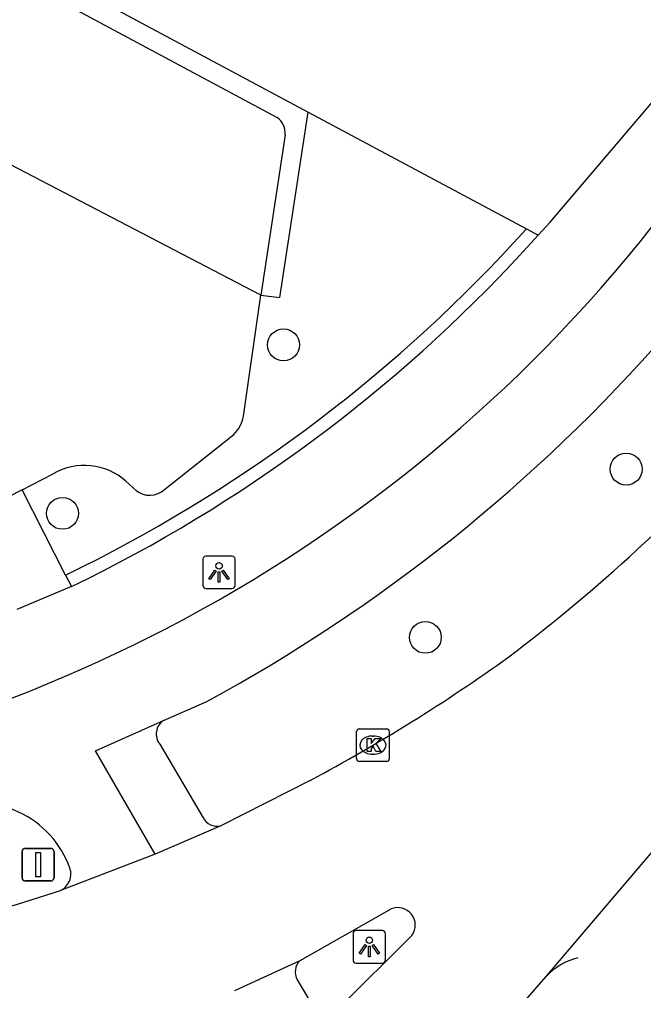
# Model space of a CAD drawing. Extents: x 159489 to 160304, y 383826 to 384530.
# Drawn here: x 160130.45 to 160149.63, y 383844.55 to 383874.4 of the extents above; entities that cross this region are included whole.
import ezdxf

# ---------------------------------------------------------------- set-up
doc = ezdxf.new("R2010")
doc.units = 0
for name, color, linetype in [('IMGEO_Boom', 7, 'Continuous'), ('IMGEO_Fietspad_gesloten', 7, 'Continuous'), ('IMGEO_Haag', 7, 'Continuous'), ('IMGEO_Hek', 7, 'Continuous'), ('IMGEO_Kolk', 7, 'Continuous'), ('IMGEO_Lichtpunt', 7, 'Continuous'), ('IMGEO_Parkeervlak_open', 7, 'Continuous'), ('IMGEO_Rijbaan_lokaal_gesloten', 7, 'Continuous'), ('IMGEO_Rijbaan_lokaal_open', 7, 'Continuous'), ('IMGEO_Verkeersbordpaal', 7, 'Continuous'), ('IMGEO_Verkeerseiland_open', 7, 'Continuous'), ('IMGEO_Voetpad_open', 7, 'Continuous')]:
    doc.layers.add(name, color=color, linetype=linetype)

msp = doc.modelspace()

# ---------------------------------------------------------------- linework, layer by layer
at = {"layer": 'IMGEO_Boom'}
for centre in [(160138.567, 383864.394), (160149.096, 383860.574), (160131.777, 383859.214), (160142.926, 383855.403)]:
    msp.add_circle(centre, 0.489, dxfattribs=at)
at = {"layer": 'IMGEO_Fietspad_gesloten'}
for points in [[(160134.884, 383852.851), (160136.21, 383853.43)], [(160134.625, 383848.74), (160132.795, 383851.916), (160134.884, 383852.851)]]:
    msp.add_lwpolyline(points, dxfattribs=at)
for centre, radius, start, end in [((160113.606, 383896.673), 46.232, 297.4999, 321.7195), ((160111.679, 383898.559), 51.365, 298.5279, 318.8194), ((160110.845, 383902.838), 52.977, 277.2062, 297.0698), ((160129.148, 383847.283), 3.035, 19.7778, 110.3361), ((160131.483, 383848.127), 0.553, 294.868, 19.3825)]:
    msp.add_arc(centre, radius, start, end, dxfattribs=at)
at = {"layer": 'IMGEO_Haag'}
msp.add_lwpolyline([(160146.029, 383867.963), (160145.644, 383867.541)], dxfattribs=at)
msp.add_arc((160111.824, 383898.72), 46, 295.8399, 317.3266, dxfattribs=at)
at = {"layer": 'IMGEO_Hek'}
msp.add_lwpolyline([(160112.846, 383899.104), (160112.033, 383897.544), (160111.354, 383896.24), (160107.339, 383888.684), (160116.585, 383883.73), (160121.339, 383881.182), (160122.173, 383880.736), (160122.267, 383880.685), (160139.326, 383871.551), (160146.029, 383867.963), (160146.393, 383867.768)], dxfattribs=at)
at = {"layer": 'IMGEO_Kolk'}
for p, q in [((160140.815, 383851.665), (160140.815, 383852.517)), ((160140.89, 383852.591), (160141.742, 383852.591)), ((160141.816, 383852.517), (160141.816, 383851.665)), ((160141.303, 383852.371), (160141.328, 383852.371)), ((160141.742, 383851.591), (160140.89, 383851.591)), ((160141.326, 383851.811), (160141.301, 383851.811))]:
    msp.add_line(p, q, dxfattribs=at)
for points in [[(160140.815, 383851.665), (160140.815, 383852.517)], [(160140.89, 383852.591), (160141.742, 383852.591)], [(160141.816, 383852.517), (160141.816, 383851.665)], [(160141.136, 383852.291), (160141.259, 383852.291), (160141.259, 383852.14), (160141.389, 383852.291), (160141.553, 383852.291), (160141.407, 383852.14), (160141.56, 383851.891), (160141.408, 383851.891), (160141.323, 383852.055), (160141.259, 383851.988), (160141.259, 383851.891), (160141.136, 383851.891), (160141.136, 383852.291)], [(160141.742, 383851.591), (160140.89, 383851.591)]]:
    msp.add_lwpolyline(points, dxfattribs=at)
for centre, start, end in [((160140.892, 383852.515), 91.552, 178.448), ((160140.892, 383852.515), 91.552, 178.448), ((160141.74, 383852.515), 1.552, 88.448), ((160141.74, 383852.515), 1.552, 88.448), ((160140.892, 383851.667), 181.552, 268.448), ((160140.892, 383851.667), 181.552, 268.448), ((160141.74, 383851.667), 271.552, 358.448), ((160141.74, 383851.667), 271.552, 358.448)]:
    msp.add_arc(centre, 0.0765, start, end, dxfattribs=at)
for centre, major_axis, ratio, start_param, end_param in [((160141.302, 383852.091), (-0.387, 0.002), 0.722429, 4.712389, 7.853982), ((160141.327, 383852.091), (-0.39, 0.002), 0.717154, 1.570796, 4.712389)]:
    msp.add_ellipse(centre, major_axis=major_axis, ratio=ratio, start_param=start_param, end_param=end_param, dxfattribs=at)
at = {"layer": 'IMGEO_Lichtpunt'}
for p, q in [((160136.99, 383857.901), (160136.182, 383857.901)), ((160136.99, 383857.901), (160136.182, 383857.901)), ((160136.088, 383857.806), (160136.088, 383856.999)), ((160136.088, 383857.806), (160136.088, 383856.999)), ((160137.084, 383856.999), (160137.084, 383857.806)), ((160137.084, 383856.999), (160137.084, 383857.806)), ((160136.182, 383856.905), (160136.99, 383856.905)), ((160136.182, 383856.905), (160136.99, 383856.905)), ((160140.706, 383846.295), (160140.706, 383845.488)), ((160140.706, 383846.295), (160140.706, 383845.488)), ((160141.608, 383846.39), (160140.8, 383846.39)), ((160141.608, 383846.39), (160140.8, 383846.39)), ((160141.702, 383845.488), (160141.702, 383846.295)), ((160141.702, 383845.488), (160141.702, 383846.295)), ((160140.8, 383845.394), (160141.608, 383845.394)), ((160140.8, 383845.394), (160141.608, 383845.394))]:
    msp.add_line(p, q, dxfattribs=at)
for points in [[(160136.462, 383857.47), (160136.501, 383857.442), (160136.313, 383857.18), (160136.275, 383857.207), (160136.462, 383857.47)], [(160136.564, 383857.422), (160136.611, 383857.422), (160136.611, 383857.1), (160136.564, 383857.1), (160136.564, 383857.422)], [(160136.674, 383857.442), (160136.712, 383857.469), (160136.899, 383857.207), (160136.86, 383857.179), (160136.674, 383857.442)], [(160141.08, 383845.959), (160141.119, 383845.931), (160140.931, 383845.669), (160140.893, 383845.696), (160141.08, 383845.959)], [(160141.182, 383845.911), (160141.229, 383845.911), (160141.229, 383845.589), (160141.182, 383845.589), (160141.182, 383845.911)], [(160141.292, 383845.931), (160141.33, 383845.958), (160141.517, 383845.696), (160141.478, 383845.668), (160141.292, 383845.931)]]:
    msp.add_lwpolyline(points, dxfattribs=at)
for centre in [(160136.587, 383857.604), (160141.205, 383846.093)]:
    msp.add_circle(centre, 0.0994, dxfattribs=at)
for centre, start, end in [((160136.182, 383857.806), 90, 180), ((160136.182, 383857.806), 90, 180), ((160136.99, 383857.806), 0, 90), ((160136.99, 383857.806), 0, 90), ((160136.182, 383856.999), 180, 270), ((160136.182, 383856.999), 180, 270), ((160136.99, 383856.999), 270, 0), ((160136.99, 383856.999), 270, 360), ((160140.8, 383846.295), 90, 180), ((160140.8, 383846.295), 90, 180), ((160141.608, 383846.295), 0, 90), ((160141.608, 383846.295), 0, 90), ((160140.8, 383845.488), 180, 270), ((160140.8, 383845.488), 180, 270), ((160141.608, 383845.488), 270, 0), ((160141.608, 383845.488), 270, 360)]:
    msp.add_arc(centre, 0.0946, start, end, dxfattribs=at)
at = {"layer": 'IMGEO_Parkeervlak_open'}
for points in [[(160123.17, 383879.538), (160138.369, 383871.384)], [(160138.616, 383870.847), (160137.875, 383865.92)]]:
    msp.add_lwpolyline(points, dxfattribs=at)
for centre, radius, start, end in [((160138.047, 383870.91), 0.573, 353.6504, 55.7509), ((160148.071, 383843.643), 1.962, 103.4932, 137.0694)]:
    msp.add_arc(centre, radius, start, end, dxfattribs=at)
at = {"layer": 'IMGEO_Rijbaan_lokaal_gesloten'}
for points in [[(160146.634, 383844.98), (160184.33, 383889.277), (160199.575, 383907.191)], [(160139.389, 383851.008), (160136.638, 383849.614)], [(160136.638, 383849.614), (160134.625, 383848.74)], [(160134.625, 383848.74), (160131.715, 383847.625)], [(160139.077, 383845.474), (160141.873, 383847.056)], [(160142.514, 383846.243), (160140.269, 383844.003)], [(160137.073, 383844.544), (160139.077, 383845.474)], [(160143.008, 383840.818), (160146.634, 383844.98)]]:
    msp.add_lwpolyline(points, dxfattribs=at)
for centre, radius, start, end in [((160114.151, 383896.301), 52.001, 307.0546, 318.3938), ((160114.034, 383898.562), 53.891, 298.0662, 305.706), ((160115.889, 383895.135), 50.077, 279.7663, 288.4239), ((160142.079, 383846.559), 0.538, 324.0368, 112.4703)]:
    msp.add_arc(centre, radius, start, end, dxfattribs=at)
at = {"layer": 'IMGEO_Rijbaan_lokaal_open'}
for points in [[(160146.393, 383867.768), (160146.756, 383868.165), (160180.989, 383908.397)], [(160122.173, 383880.736), (160122.267, 383880.685), (160139.326, 383871.551)], [(160137.875, 383865.92), (160121.008, 383874.708)], [(160139.326, 383871.551), (160146.029, 383867.963)], [(160146.029, 383867.963), (160146.393, 383867.768)], [(160137.335, 383862.203), (160137.875, 383865.92)], [(160134.821, 383859.88), (160137.042, 383861.637)], [(160130.534, 383859.933), (160131.492, 383860.433)], [(160133.727, 383860.203), (160133.952, 383860.003)], [(160130.534, 383859.933), (160128.913, 383859.113)]]:
    msp.add_lwpolyline(points, dxfattribs=at)
for centre, radius, start, end in [((160136.279, 383862.391), 1.072, 315.3455, 349.9162), ((160132.45, 383858.766), 1.923, 48.368, 119.8809), ((160134.456, 383860.435), 0.664, 220.5922, 303.2954)]:
    msp.add_arc(centre, radius, start, end, dxfattribs=at)
at = {"layer": 'IMGEO_Verkeersbordpaal'}
for p, q in [((160130.634, 383848.917), (160131.424, 383848.917)), ((160131.424, 383848.917), (160130.634, 383848.917)), ((160130.534, 383848.017), (160130.534, 383848.817)), ((160130.534, 383848.817), (160130.534, 383848.017)), ((160131.524, 383848.817), (160131.524, 383848.017)), ((160131.524, 383848.017), (160131.524, 383848.817)), ((160131.424, 383847.917), (160130.634, 383847.917)), ((160130.634, 383847.917), (160131.424, 383847.917))]:
    msp.add_line(p, q, dxfattribs=at)
msp.add_lwpolyline([(160130.954, 383848.792), (160131.104, 383848.792), (160131.104, 383848.042), (160130.954, 383848.042), (160130.954, 383848.792)], dxfattribs=at)
for centre, start, end in [((160130.634, 383848.817), 90, 180), ((160130.634, 383848.817), 90, 180), ((160131.424, 383848.817), 0, 90), ((160131.424, 383848.817), 360, 90), ((160130.634, 383848.017), 180, 270), ((160130.634, 383848.017), 180, 270), ((160131.424, 383848.017), 270, 0), ((160131.424, 383848.017), 270, 0)]:
    msp.add_arc(centre, 0.1, start, end, dxfattribs=at)
at = {"layer": 'IMGEO_Verkeerseiland_open'}
msp.add_lwpolyline([(160137.875, 383865.92), (160138.459, 383865.845), (160139.326, 383871.551)], dxfattribs=at)
at = {"layer": 'IMGEO_Voetpad_open'}
for points in [[(160145.939, 383867.271), (160146.393, 383867.768)], [(160131.873, 383857.32), (160130.534, 383859.933)], [(160131.873, 383857.32), (160132.055, 383856.964)], [(160132.055, 383856.964), (160130.375, 383856.262)], [(160134.765, 383852.119), (160136.095, 383849.861)], [(160138.992, 383844.876), (160139.459, 383844.085)]]:
    msp.add_lwpolyline(points, dxfattribs=at)
for centre, radius, start, end in [((160111.844, 383898.694), 46.367, 295.8423, 317.3355), ((160135.156, 383852.431), 0.5, 122.9021, 218.6305), ((160136.52, 383850.076), 0.476, 206.7732, 284.3071), ((160139.419, 383845.12), 0.492, 134.0451, 209.7752)]:
    msp.add_arc(centre, radius, start, end, dxfattribs=at)

doc.saveas('drawing.dxf')
